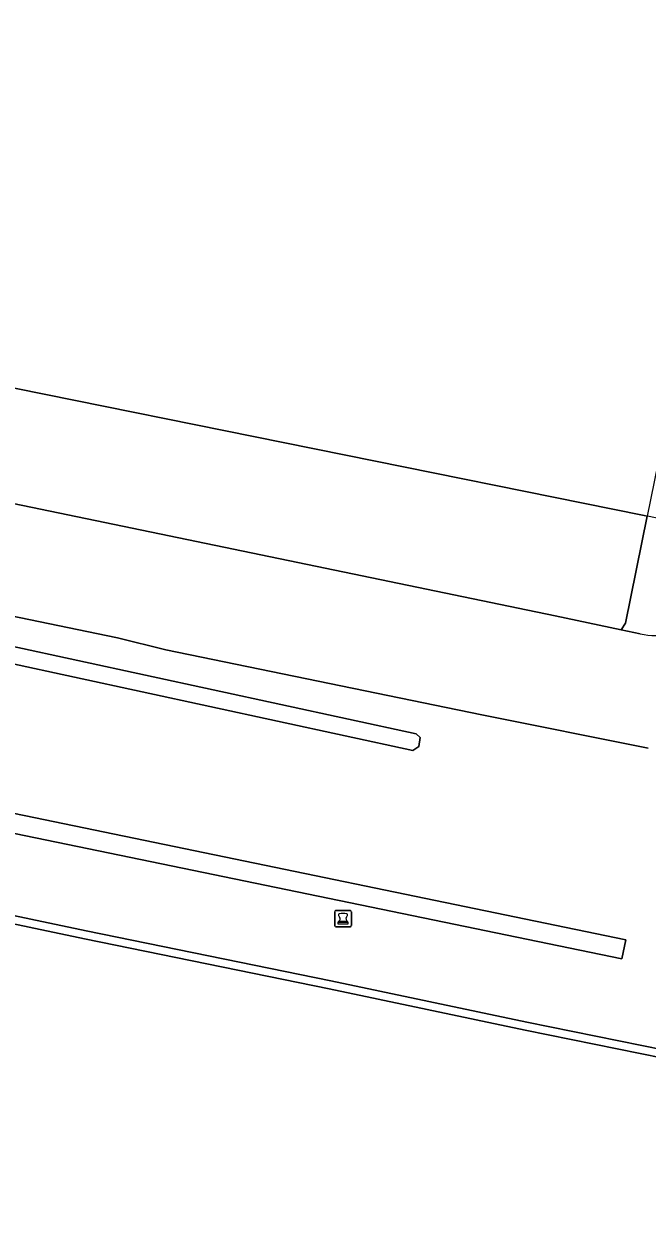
# Model space of a CAD drawing. Extents: x 157692 to 159674, y 381452 to 383291.
# Drawn here: x 158613.6 to 158651.5, y 382852.3 to 382924.5 of the extents above; entities that cross this region are included whole.
import ezdxf

# ---------------------------------------------------------------- set-up
doc = ezdxf.new("R2010")
doc.units = 0
for name, color, linetype in [('IMGEO_Berm_gesloten', 7, 'Continuous'), ('IMGEO_Bolder', 7, 'Continuous'), ('IMGEO_Erf', 7, 'Continuous'), ('IMGEO_Greppel_droge_sloot', 7, 'Continuous'), ('IMGEO_Groenvoorziening', 7, 'Continuous'), ('IMGEO_Hek', 7, 'Continuous'), ('IMGEO_Kademuur', 7, 'Continuous'), ('IMGEO_Pand', 7, 'Continuous'), ('IMGEO_Rijbaan_lokaal_open', 7, 'Continuous'), ('IMGEO_Voetpad_onverhard', 7, 'Continuous'), ('IMGEO_Waterloop', 7, 'Continuous')]:
    doc.layers.add(name, color=color, linetype=linetype)

msp = doc.modelspace()

# ---------------------------------------------------------------- linework, layer by layer
at = {"layer": 'IMGEO_Berm_gesloten'}
msp.add_lwpolyline([(158664.661, 382941.312), (158661.069, 382942.03), (158660.778, 382940.544), (158660.827, 382940.534), (158662.709, 382940.134), (158653.131, 382894.276), (158651.46, 382894.623), (158651.445, 382894.626), (158650.134, 382888.145), (158649.879, 382887.745), (158651.019, 382887.504)], dxfattribs=at)
msp.add_arc((158652.025, 382892.179), 4.782, 257.85772, 304.1585, dxfattribs=at)
at = {"layer": 'IMGEO_Bolder'}
for p, q in [((158632.509, 382869.809), (158632.509, 382870.65)), ((158632.509, 382870.65), (158632.509, 382869.809)), ((158632.584, 382870.734), (158633.425, 382870.734)), ((158633.425, 382870.734), (158632.584, 382870.734)), ((158633.509, 382870.659), (158633.509, 382869.818)), ((158633.509, 382869.818), (158633.509, 382870.659)), ((158633.434, 382869.734), (158632.593, 382869.734)), ((158632.593, 382869.734), (158633.434, 382869.734)), ((158633.292, 382870.064), (158632.717, 382870.064))]:
    msp.add_line(p, q, dxfattribs=at)
msp.add_lwpolyline([(158632.717, 382870.014), (158633.292, 382870.014), (158633.292, 382869.912), (158632.717, 382869.912), (158632.717, 382870.014)], dxfattribs=at)
for centre, radius, start, end in [((158632.587, 382870.656), 0.0779, 92.4484, 184.28452), ((158632.587, 382870.656), 0.0779, 92.4484, 184.28452), ((158632.658, 382870.225), 0.172, 289.86634, 37.64837), ((158632.773, 382870.476), 0.0482, 119.11853, 182.6026), ((158632.803, 382870.475), 0.0781, 181.25999, 199.25687), ((158633.011, 382870.546), 0.297, 198.84879, 209.67889), ((158632.837, 382870.375), 0.168, 102.85353, 121.35376), ((158633.595, 382870.863), 0.962, 208.90947, 213.66044), ((158633.004, 382869.509), 1.049, 78.76924, 101.23076), ((158633.351, 382870.225), 0.172, 142.35163, 250.13366), ((158633.171, 382870.375), 0.168, 58.64624, 77.14647), ((158632.414, 382870.863), 0.962, 326.33956, 331.09053), ((158632.998, 382870.546), 0.297, 330.32111, 341.15121), ((158633.235, 382870.476), 0.0482, 357.3974, 60.88147), ((158633.205, 382870.475), 0.0781, 340.74313, 358.74001), ((158633.431, 382870.656), 0.0779, 2.4484, 94.28452), ((158633.431, 382870.656), 0.0779, 2.4484, 94.28452), ((158632.587, 382869.812), 0.0779, 182.4484, 274.28452), ((158632.587, 382869.812), 0.0779, 182.4484, 274.28452), ((158633.431, 382869.812), 0.0779, 272.4484, 4.28452), ((158633.431, 382869.812), 0.0779, 272.4484, 4.28452)]:
    msp.add_arc(centre, radius, start, end, dxfattribs=at)
at = {"layer": 'IMGEO_Erf'}
msp.add_lwpolyline([(158512.605, 382916.183), (158645.861, 382888.594), (158649.879, 382887.745), (158650.134, 382888.145), (158651.445, 382894.626), (158651.275, 382894.66), (158571.282, 382910.823)], dxfattribs=at)
at = {"layer": 'IMGEO_Greppel_droge_sloot'}
msp.add_lwpolyline([(158637.449, 382881.434), (158612.82, 382886.761), (158604.691, 382888.363), (158569.449, 382895.217), (158568.673, 382895.297), (158568.425, 382895.191), (158568.34, 382894.689), (158568.477, 382894.359), (158569.253, 382894.208), (158604.493, 382887.355), (158612.612, 382885.755), (158637.232, 382880.43), (158637.603, 382880.675), (158637.674, 382881.224)], close=True, dxfattribs=at)
at = {"layer": 'IMGEO_Groenvoorziening'}
for points in [[(158565.607, 382888.242), (158567.37, 382887.897), (158566.998, 382886.117), (158616.694, 382875.866), (158650.162, 382868.963), (158649.919, 382867.808), (158566.737, 382884.954), (158566.606, 382884.343), (158552.214, 382887.374), (158552.342, 382887.994), (158503.393, 382898.047), (158503.631, 382899.147), (158552.586, 382889.141), (158552.966, 382890.909), (158554.819, 382890.53)], [(158651.503, 382880.567), (158641.422, 382882.582), (158622.26, 382886.529), (158619.321, 382887.259), (158577.868, 382895.821), (158567.692, 382897.928)], [(158600.245, 382873.112), (158617.431, 382869.503), (158632.272, 382866.475), (158644.154, 382863.971), (158652.512, 382862.261), (158652.412, 382861.772), (158656.023, 382861.029), (158657.835, 382860.627), (158658.719, 382860.474), (158659.568, 382860.432), (158660.585, 382860.422), (158661.871, 382860.662), (158662.446, 382860.748), (158665.511, 382861.642), (158667.38, 382862.293), (158668.832, 382861.918), (158669.326, 382864.324), (158669.071, 382864.377)]]:
    msp.add_lwpolyline(points, dxfattribs=at)
msp.add_lwpolyline([(158637.449, 382881.434), (158637.674, 382881.224), (158637.603, 382880.675), (158637.232, 382880.43), (158612.612, 382885.755), (158604.493, 382887.355), (158569.253, 382894.208), (158568.477, 382894.359), (158568.34, 382894.689), (158568.425, 382895.191), (158568.673, 382895.297), (158569.449, 382895.217), (158604.691, 382888.363), (158612.82, 382886.761)], close=True, dxfattribs=at)
at = {"layer": 'IMGEO_Hek'}
for points in [[(158651.445, 382894.626), (158650.134, 382888.145)], [(158650.134, 382888.145), (158649.879, 382887.745)]]:
    msp.add_lwpolyline(points, dxfattribs=at)
at = {"layer": 'IMGEO_Kademuur'}
msp.add_lwpolyline([(158600.144, 382872.622), (158617.329, 382869.014), (158632.171, 382865.985), (158644.053, 382863.482), (158652.412, 382861.772), (158652.512, 382862.261), (158644.154, 382863.971), (158632.272, 382866.475), (158617.431, 382869.503), (158600.245, 382873.112)], dxfattribs=at)
at = {"layer": 'IMGEO_Pand'}
msp.add_lwpolyline([(158660.778, 382940.544), (158660.639, 382940.572), (158608.248, 382951.238), (158606.987, 382944.954), (158577.869, 382950.762), (158576.304, 382943.156), (158577.812, 382942.836), (158571.282, 382910.823), (158651.275, 382894.66), (158651.445, 382894.626), (158651.46, 382894.623), (158660.827, 382940.534)], close=True, dxfattribs=at)
at = {"layer": 'IMGEO_Rijbaan_lokaal_open'}
for points in [[(158651.019, 382887.504), (158649.879, 382887.745), (158645.861, 382888.594), (158512.605, 382916.183), (158500, 382918.794), (158438.241, 382931.586), (158416.101, 382936.172), (158382.299, 382943.384)], [(158380.615, 382936.875), (158389.782, 382934.832), (158414.127, 382929.595), (158423.799, 382927.598), (158476.939, 382916.901), (158500, 382912.1), (158511.493, 382909.707), (158544.583, 382902.673), (158556.837, 382900.166), (158567.692, 382897.928), (158577.868, 382895.821), (158619.321, 382887.259), (158622.26, 382886.529), (158641.422, 382882.582), (158651.503, 382880.567)]]:
    msp.add_lwpolyline(points, dxfattribs=at)
msp.add_arc((158652.025, 382892.179), 4.782, 257.85772, 304.1585, dxfattribs=at)
at = {"layer": 'IMGEO_Voetpad_onverhard'}
msp.add_lwpolyline([(158566.998, 382886.117), (158566.737, 382884.954), (158649.919, 382867.808), (158650.162, 382868.963), (158616.694, 382875.866)], close=True, dxfattribs=at)
at = {"layer": 'IMGEO_Waterloop'}
msp.add_lwpolyline([(158889.455, 382823.657), (158714.041, 382859.777), (158698.558, 382862.688), (158698.381, 382861.8), (158697.19, 382855.841), (158679.569, 382859.717), (158677.661, 382860.108), (158670.723, 382861.53), (158668.832, 382861.918), (158667.38, 382862.293), (158665.511, 382861.642), (158662.446, 382860.748), (158661.871, 382860.662), (158660.585, 382860.422), (158659.568, 382860.432), (158658.719, 382860.474), (158657.835, 382860.627), (158656.023, 382861.029), (158652.412, 382861.772), (158644.053, 382863.482), (158632.171, 382865.985), (158617.329, 382869.014), (158600.144, 382872.622)], dxfattribs=at)

doc.saveas('drawing.dxf')
